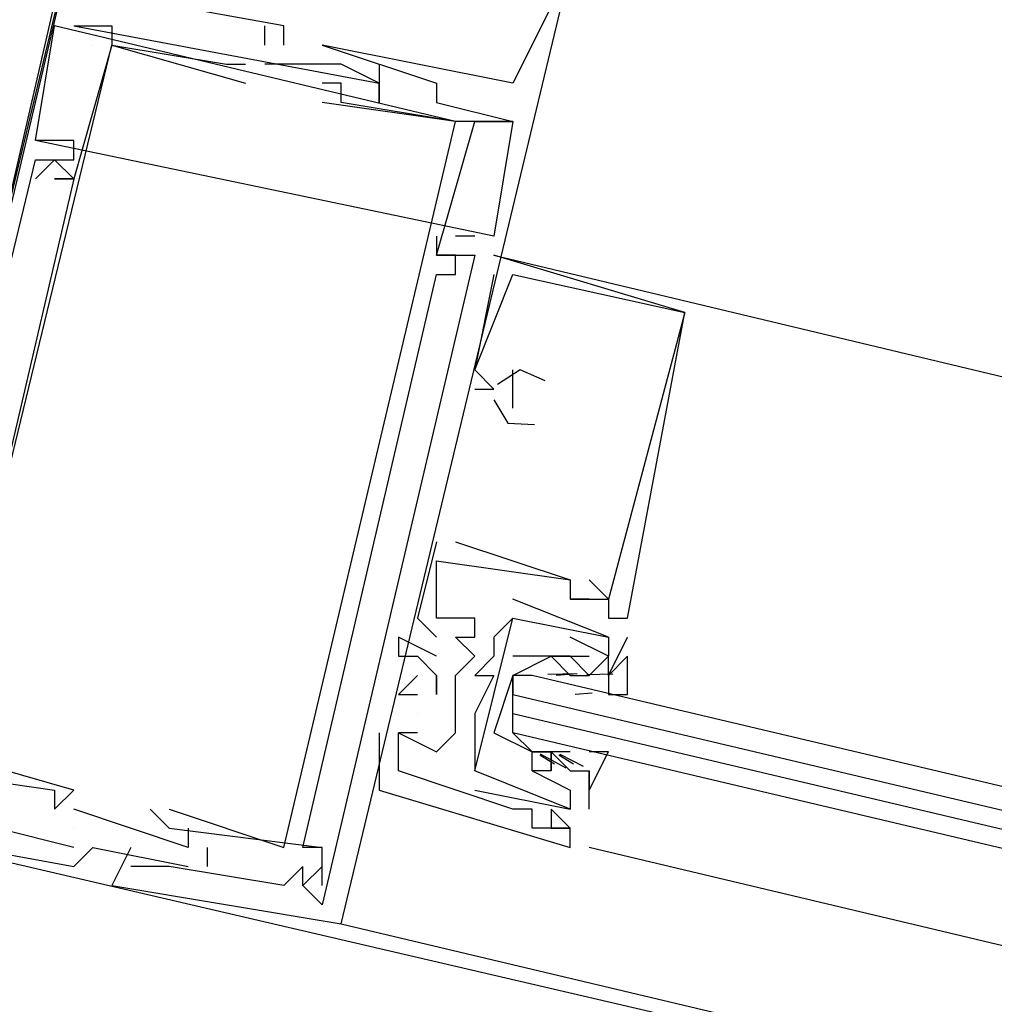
# Model space of a CAD drawing. Header units: feet. Extents: x -79 to 198, y -22 to 181.
# Tile 298 of 318: x 110.336 to 111.016, y 147.455 to 148.142. Entities that reach past the tile are written whole.
import ezdxf

# ---------------------------------------------------------------- set-up
doc = ezdxf.new("R2010")
doc.units = ezdxf.units.FT
doc.layers.add('A-LINEA', color=7, linetype='CONTINUOUS')
doc.layers.add('A-MURO-CONCRETO', color=8, linetype='CONTINUOUS')

msp = doc.modelspace()

# ---------------------------------------------------------------- linework, layer by layer
at = {"layer": 'A-LINEA'}
for p, q in [((110.64, 148.0711), (110.36, 148.1378)), ((110.36, 148.1378), (110.36, 148.1378)), ((110.64, 148.0711), (110.36, 148.1378)), ((110.36, 148.1378), (110.36, 148.1378)), ((110.64, 148.0711), (110.36, 148.1378)), ((110.36, 148.1378), (110.36, 148.1378)), ((110.3733, 148.1378), (110.4, 148.1378)), ((110.3733, 148.1378), (110.3733, 148.1378)), ((110.3733, 148.1378), (110.3733, 148.1378)), ((110.3733, 148.1378), (110.4, 148.1378)), ((110.3733, 148.1378), (110.3733, 148.1378)), ((110.3733, 148.1378), (110.3733, 148.1378)), ((110.3733, 148.1378), (110.4, 148.1378)), ((110.3733, 148.1378), (110.3733, 148.1378)), ((110.3733, 148.1378), (110.3733, 148.1378)), ((110.4, 148.1378), (110.4, 148.1378)), ((110.4, 148.1378), (110.4, 148.1378)), ((110.4, 148.1378), (110.4, 148.1378)), ((110.4, 148.1378), (110.4, 148.1378)), ((110.4, 148.1378), (110.4, 148.1378)), ((110.4, 148.1378), (110.4, 148.1378)), ((110.5067, 148.1378), (110.5067, 148.1378)), ((110.5067, 148.1378), (110.5067, 148.1378)), ((110.5067, 148.1378), (110.5067, 148.1378)), ((110.52, 148.1378), (110.52, 148.1378)), ((110.52, 148.1378), (110.52, 148.1378)), ((110.52, 148.1378), (110.52, 148.1378)), ((110.3867, 148.1244), (110.3867, 148.1244)), ((110.3867, 148.1244), (110.3867, 148.1244)), ((110.3867, 148.1244), (110.3867, 148.1244)), ((110.4, 148.1244), (110.4, 148.1244)), ((110.4, 148.1244), (110.4, 148.1244)), ((110.4, 148.1244), (110.4, 148.1244)), ((110.4, 148.1244), (110.4, 148.1244)), ((110.4, 148.1244), (110.4, 148.1244)), ((110.4, 148.1244), (110.4, 148.1244)), ((110.4, 148.1244), (110.4, 148.1244)), ((110.4, 148.1244), (110.4, 148.1244)), ((110.4, 148.1244), (110.4, 148.1244)), ((110.5067, 148.1244), (110.5067, 148.1244)), ((110.5067, 148.1244), (110.5067, 148.1244)), ((110.5067, 148.1244), (110.5067, 148.1244)), ((110.5067, 148.1244), (110.5067, 148.1244)), ((110.5067, 148.1244), (110.5067, 148.1244)), ((110.5067, 148.1244), (110.5067, 148.1244)), ((110.52, 148.1244), (110.52, 148.1244)), ((110.52, 148.1244), (110.52, 148.1244)), ((110.52, 148.1244), (110.52, 148.1244)), ((110.52, 148.1244), (110.52, 148.1244)), ((110.52, 148.1244), (110.52, 148.1244)), ((110.52, 148.1244), (110.52, 148.1244)), ((110.5467, 148.1244), (110.5467, 148.1244)), ((110.5467, 148.1244), (110.5467, 148.1244)), ((110.5467, 148.1244), (110.5467, 148.1244)), ((110.48, 148.1111), (110.48, 148.1111)), ((110.48, 148.1111), (110.48, 148.1111)), ((110.48, 148.1111), (110.48, 148.1111)), ((110.4933, 148.1111), (110.4933, 148.1111)), ((110.4933, 148.1111), (110.4933, 148.1111)), ((110.4933, 148.1111), (110.4933, 148.1111)), ((110.5067, 148.1111), (110.5067, 148.1111)), ((110.5067, 148.1111), (110.5067, 148.1111)), ((110.5067, 148.1111), (110.5067, 148.1111)), ((110.5467, 148.1111), (110.5467, 148.1111)), ((110.5467, 148.1111), (110.5467, 148.1111)), ((110.5467, 148.1111), (110.5467, 148.1111)), ((110.56, 148.1111), (110.56, 148.1111)), ((110.56, 148.1111), (110.56, 148.1111)), ((110.56, 148.1111), (110.56, 148.1111)), ((110.5867, 148.1111), (110.5867, 148.1111)), ((110.5867, 148.1111), (110.5867, 148.1111)), ((110.5867, 148.1111), (110.5867, 148.1111)), ((110.4933, 148.0978), (110.4933, 148.0978)), ((110.4933, 148.0978), (110.4933, 148.0978)), ((110.4933, 148.0978), (110.4933, 148.0978)), ((110.5467, 148.0978), (110.5467, 148.0978)), ((110.5467, 148.0978), (110.5467, 148.0978)), ((110.5467, 148.0978), (110.5467, 148.0978)), ((110.56, 148.0978), (110.56, 148.0978)), ((110.56, 148.0978), (110.56, 148.0978)), ((110.56, 148.0978), (110.56, 148.0978)), ((110.5867, 148.0978), (110.5867, 148.0978)), ((110.5867, 148.0978), (110.5867, 148.0978)), ((110.5867, 148.0978), (110.5867, 148.0978)), ((110.5867, 148.0978), (110.5867, 148.0978)), ((110.5867, 148.0978), (110.5867, 148.0978)), ((110.5867, 148.0978), (110.5867, 148.0978)), ((110.5867, 148.0978), (110.5867, 148.0978)), ((110.5867, 148.0978), (110.5867, 148.0978)), ((110.5867, 148.0978), (110.5867, 148.0978)), ((110.6267, 148.0978), (110.6267, 148.0978)), ((110.6267, 148.0978), (110.6267, 148.0978)), ((110.6267, 148.0978), (110.6267, 148.0978)), ((110.68, 148.0978), (110.68, 148.0978)), ((110.68, 148.0978), (110.68, 148.0978)), ((110.68, 148.0978), (110.68, 148.0978)), ((110.5467, 148.0844), (110.5467, 148.0844)), ((110.5467, 148.0844), (110.5467, 148.0844)), ((110.5467, 148.0844), (110.5467, 148.0844)), ((110.56, 148.0844), (110.56, 148.0844)), ((110.56, 148.0844), (110.56, 148.0844)), ((110.56, 148.0844), (110.56, 148.0844)), ((110.5867, 148.0844), (110.5867, 148.0844)), ((110.5867, 148.0844), (110.5867, 148.0844)), ((110.5867, 148.0844), (110.5867, 148.0844)), ((110.6267, 148.0844), (110.6267, 148.0844)), ((110.6267, 148.0844), (110.6267, 148.0844)), ((110.6267, 148.0844), (110.6267, 148.0844)), ((110.64, 148.0711), (110.64, 148.0711)), ((110.64, 148.0711), (110.64, 148.0711)), ((110.64, 148.0711), (110.64, 148.0711)), ((110.64, 148.0711), (110.64, 148.0711)), ((110.64, 148.0711), (110.64, 148.0711)), ((110.64, 148.0711), (110.64, 148.0711)), ((110.6533, 148.0711), (110.6533, 148.0711)), ((110.6533, 148.0711), (110.6533, 148.0711)), ((110.6533, 148.0711), (110.6533, 148.0711)), ((110.68, 148.0711), (110.68, 148.0711)), ((110.68, 148.0711), (110.68, 148.0711)), ((110.68, 148.0711), (110.68, 148.0711)), ((110.68, 148.0711), (110.68, 148.0711)), ((110.68, 148.0711), (110.68, 148.0711)), ((110.68, 148.0711), (110.68, 148.0711)), ((110.68, 148.0711), (110.68, 148.0711)), ((110.68, 148.0711), (110.68, 148.0711)), ((110.68, 148.0711), (110.68, 148.0711)), ((110.6667, 147.9911), (110.3467, 148.0578)), ((110.3467, 148.0578), (110.3467, 148.0578)), ((110.6667, 147.9911), (110.3467, 148.0578)), ((110.3467, 148.0578), (110.3467, 148.0578)), ((110.6667, 147.9911), (110.3467, 148.0578)), ((110.3467, 148.0578), (110.3467, 148.0578)), ((110.3733, 148.0578), (110.3733, 148.0578)), ((110.3733, 148.0578), (110.3733, 148.0578)), ((110.3733, 148.0578), (110.3733, 148.0578)), ((110.36, 148.0444), (110.3467, 148.0311)), ((110.3467, 148.0444), (110.3467, 148.0444)), ((110.36, 148.0444), (110.3467, 148.0311)), ((110.3467, 148.0444), (110.3467, 148.0444)), ((110.36, 148.0444), (110.3467, 148.0311)), ((110.3467, 148.0444), (110.3467, 148.0444)), ((110.36, 148.0444), (110.36, 148.0444)), ((110.36, 148.0444), (110.36, 148.0444)), ((110.36, 148.0444), (110.36, 148.0444)), ((110.36, 148.0444), (110.36, 148.0444)), ((110.36, 148.0444), (110.36, 148.0444)), ((110.36, 148.0444), (110.36, 148.0444)), ((110.3733, 148.0444), (110.3733, 148.0444)), ((110.3733, 148.0444), (110.3733, 148.0444)), ((110.3733, 148.0444), (110.3733, 148.0444)), ((110.3467, 148.0311), (110.3467, 148.0311)), ((110.3467, 148.0311), (110.3467, 148.0311)), ((110.3467, 148.0311), (110.3467, 148.0311)), ((110.36, 148.0311), (110.36, 148.0311)), ((110.36, 148.0311), (110.36, 148.0311)), ((110.36, 148.0311), (110.36, 148.0311)), ((110.3733, 148.0311), (110.3733, 148.0311)), ((110.3733, 148.0311), (110.3733, 148.0311)), ((110.3733, 148.0311), (110.3733, 148.0311)), ((110.3733, 148.0311), (110.3733, 148.0311)), ((110.3733, 148.0311), (110.3733, 148.0311)), ((110.3733, 148.0311), (110.3733, 148.0311)), ((110.6267, 147.9911), (110.6267, 147.9911)), ((110.6267, 147.9911), (110.6267, 147.9911)), ((110.6267, 147.9911), (110.6267, 147.9911)), ((110.6533, 147.9911), (110.64, 147.9911)), ((110.64, 147.9911), (110.64, 147.9911)), ((110.6533, 147.9911), (110.64, 147.9911)), ((110.64, 147.9911), (110.64, 147.9911)), ((110.6533, 147.9911), (110.64, 147.9911)), ((110.64, 147.9911), (110.64, 147.9911)), ((110.6533, 147.9911), (110.6533, 147.9911)), ((110.6533, 147.9911), (110.6533, 147.9911)), ((110.6533, 147.9911), (110.6533, 147.9911)), ((110.6667, 147.9911), (110.6667, 147.9911)), ((110.6667, 147.9911), (110.6667, 147.9911)), ((110.6667, 147.9911), (110.6667, 147.9911)), ((110.6267, 147.9778), (110.6267, 147.9778)), ((110.6267, 147.9778), (110.6267, 147.9778)), ((110.6267, 147.9778), (110.6267, 147.9778)), ((110.6267, 147.9778), (110.6267, 147.9778)), ((110.6267, 147.9778), (110.6267, 147.9778)), ((110.6267, 147.9778), (110.6267, 147.9778)), ((110.64, 147.9778), (110.64, 147.9778)), ((110.64, 147.9778), (110.64, 147.9778)), ((110.64, 147.9778), (110.64, 147.9778)), ((110.64, 147.9778), (110.64, 147.9778)), ((110.64, 147.9778), (110.64, 147.9778)), ((110.64, 147.9778), (110.64, 147.9778)), ((110.6533, 147.9778), (110.6533, 147.9778)), ((110.6533, 147.9778), (110.6533, 147.9778)), ((110.6533, 147.9778), (110.6533, 147.9778)), ((110.8, 147.9378), (110.6667, 147.9778)), ((110.6667, 147.9778), (110.6667, 147.9778)), ((110.8, 147.9378), (110.6667, 147.9778)), ((110.6667, 147.9778), (110.6667, 147.9778)), ((110.8, 147.9378), (110.6667, 147.9778)), ((110.6667, 147.9778), (110.6667, 147.9778)), ((110.6267, 147.9644), (110.6267, 147.9644)), ((110.6267, 147.9644), (110.6267, 147.9644)), ((110.6267, 147.9644), (110.6267, 147.9644)), ((110.64, 147.9644), (110.64, 147.9644)), ((110.64, 147.9644), (110.64, 147.9644)), ((110.64, 147.9644), (110.64, 147.9644)), ((110.6667, 147.9644), (110.6533, 147.8978)), ((110.6667, 147.9644), (110.6533, 147.8978)), ((110.6667, 147.9644), (110.6533, 147.8978)), ((110.6667, 147.9644), (110.6667, 147.9644)), ((110.6667, 147.9644), (110.6667, 147.9644)), ((110.6667, 147.9644), (110.6667, 147.9644)), ((110.68, 147.9644), (110.68, 147.9644)), ((110.68, 147.9644), (110.68, 147.9644)), ((110.68, 147.9644), (110.68, 147.9644)), ((110.8, 147.9378), (110.8, 147.9378)), ((110.8, 147.9378), (110.8, 147.9378)), ((110.8, 147.9378), (110.8, 147.9378)), ((110.8, 147.9378), (110.8, 147.9378)), ((110.8, 147.9378), (110.8, 147.9378)), ((110.8, 147.9378), (110.8, 147.9378)), ((110.6533, 147.8978), (110.6533, 147.8978)), ((110.6533, 147.8978), (110.6533, 147.8978)), ((110.6533, 147.8978), (110.6533, 147.8978)), ((110.6533, 147.8978), (110.6533, 147.8978)), ((110.6533, 147.8978), (110.6533, 147.8978)), ((110.6533, 147.8978), (110.6533, 147.8978)), ((110.68, 147.8978), (110.68, 147.8978)), ((110.68, 147.8978), (110.68, 147.8978)), ((110.68, 147.8978), (110.68, 147.8978)), ((110.6533, 147.8844), (110.6667, 147.8844)), ((110.6533, 147.8844), (110.6533, 147.8844)), ((110.6533, 147.8844), (110.6667, 147.8844)), ((110.6533, 147.8844), (110.6533, 147.8844)), ((110.6533, 147.8844), (110.6667, 147.8844)), ((110.6533, 147.8844), (110.6533, 147.8844)), ((110.6667, 147.8844), (110.6667, 147.8844)), ((110.6667, 147.8844), (110.6667, 147.8844)), ((110.6667, 147.8844), (110.6667, 147.8844)), ((110.6667, 147.8844), (110.6667, 147.8844)), ((110.6667, 147.8844), (110.6667, 147.8844)), ((110.6667, 147.8844), (110.6667, 147.8844)), ((110.68, 147.8844), (110.68, 147.8844)), ((110.68, 147.8844), (110.68, 147.8844)), ((110.68, 147.8844), (110.68, 147.8844)), ((110.68, 147.8711), (110.68, 147.8711)), ((110.68, 147.8711), (110.68, 147.8711)), ((110.68, 147.8711), (110.68, 147.8711)), ((110.6267, 147.7778), (110.6267, 147.7778)), ((110.6267, 147.7778), (110.6267, 147.7778)), ((110.6267, 147.7778), (110.6267, 147.7778)), ((110.64, 147.7778), (110.64, 147.7778)), ((110.64, 147.7778), (110.64, 147.7778)), ((110.64, 147.7778), (110.64, 147.7778)), ((110.6267, 147.7644), (110.6267, 147.7644)), ((110.6267, 147.7644), (110.6267, 147.7644)), ((110.6267, 147.7644), (110.6267, 147.7644)), ((110.6267, 147.7644), (110.6267, 147.7644)), ((110.6267, 147.7644), (110.6267, 147.7644)), ((110.6267, 147.7644), (110.6267, 147.7644)), ((110.72, 147.7511), (110.72, 147.7511)), ((110.72, 147.7511), (110.72, 147.7511)), ((110.72, 147.7511), (110.72, 147.7511)), ((110.72, 147.7511), (110.72, 147.7511)), ((110.72, 147.7511), (110.72, 147.7511)), ((110.72, 147.7511), (110.72, 147.7511)), ((110.7333, 147.7511), (110.7333, 147.7511)), ((110.7333, 147.7511), (110.7333, 147.7511)), ((110.7333, 147.7511), (110.7333, 147.7511)), ((110.7467, 147.7111), (110.68, 147.7378)), ((110.68, 147.7378), (110.68, 147.7378)), ((110.7467, 147.7111), (110.68, 147.7378)), ((110.68, 147.7378), (110.68, 147.7378)), ((110.72, 147.7378), (110.72, 147.7378)), ((110.72, 147.7378), (110.72, 147.7378)), ((110.72, 147.7378), (110.72, 147.7378)), ((110.72, 147.7378), (110.72, 147.7378)), ((110.72, 147.7378), (110.72, 147.7378)), ((110.72, 147.7378), (110.72, 147.7378)), ((110.7333, 147.7378), (110.7333, 147.7378)), ((110.7333, 147.7378), (110.7333, 147.7378)), ((110.7333, 147.7378), (110.7333, 147.7378)), ((110.7467, 147.7378), (110.7467, 147.7378)), ((110.7467, 147.7378), (110.7467, 147.7378)), ((110.7467, 147.7378), (110.7467, 147.7378)), ((110.7467, 147.7378), (110.7467, 147.7378)), ((110.7467, 147.7378), (110.7467, 147.7378)), ((110.7467, 147.7378), (110.7467, 147.7378)), ((110.6133, 147.7244), (110.6133, 147.7244)), ((110.6133, 147.7244), (110.6133, 147.7244)), ((110.6133, 147.7244), (110.6133, 147.7244)), ((110.6267, 147.7244), (110.6267, 147.7244)), ((110.6267, 147.7244), (110.6267, 147.7244)), ((110.6267, 147.7244), (110.6267, 147.7244)), ((110.6533, 147.7244), (110.6533, 147.7244)), ((110.6533, 147.7244), (110.6533, 147.7244)), ((110.6533, 147.7244), (110.6533, 147.7244)), ((110.68, 147.7244), (110.68, 147.7244)), ((110.68, 147.7244), (110.68, 147.7244)), ((110.68, 147.7244), (110.68, 147.7244)), ((110.68, 147.7244), (110.68, 147.7244)), ((110.7467, 147.7244), (110.7467, 147.7244)), ((110.7467, 147.7244), (110.7467, 147.7244)), ((110.7467, 147.7244), (110.7467, 147.7244)), ((110.76, 147.7244), (110.76, 147.7244)), ((110.76, 147.7244), (110.76, 147.7244)), ((110.76, 147.7244), (110.76, 147.7244)), ((110.6, 147.7111), (110.6, 147.7111)), ((110.6, 147.7111), (110.6, 147.7111)), ((110.6, 147.7111), (110.6, 147.7111)), ((110.6267, 147.7111), (110.6267, 147.7111)), ((110.6267, 147.7111), (110.6267, 147.7111)), ((110.6267, 147.7111), (110.6267, 147.7111)), ((110.64, 147.7111), (110.64, 147.7111)), ((110.64, 147.7111), (110.64, 147.7111)), ((110.64, 147.7111), (110.64, 147.7111)), ((110.6533, 147.7111), (110.6533, 147.7111)), ((110.6533, 147.7111), (110.6533, 147.7111)), ((110.6533, 147.7111), (110.6533, 147.7111)), ((110.6667, 147.7111), (110.6667, 147.7111)), ((110.6667, 147.7111), (110.6667, 147.7111)), ((110.72, 147.7111), (110.72, 147.7111)), ((110.72, 147.7111), (110.72, 147.7111)), ((110.7467, 147.6844), (110.76, 147.7111)), ((110.7467, 147.7111), (110.7467, 147.7111)), ((110.7467, 147.7111), (110.7467, 147.7111)), ((110.7467, 147.6844), (110.76, 147.7111)), ((110.7467, 147.7111), (110.7467, 147.7111)), ((110.7467, 147.7111), (110.7467, 147.7111)), ((110.76, 147.7111), (110.76, 147.7111)), ((110.76, 147.7111), (110.76, 147.7111)), ((110.6, 147.6978), (110.6, 147.6978)), ((110.6, 147.6978), (110.6, 147.6978)), ((110.6, 147.6978), (110.6, 147.6978)), ((110.6133, 147.6978), (110.6133, 147.6978)), ((110.6133, 147.6978), (110.6133, 147.6978)), ((110.6133, 147.6978), (110.6133, 147.6978)), ((110.6267, 147.6978), (110.6267, 147.6978)), ((110.6267, 147.6978), (110.6267, 147.6978)), ((110.6267, 147.6978), (110.6267, 147.6978)), ((110.6533, 147.6978), (110.6533, 147.6978)), ((110.6533, 147.6978), (110.6533, 147.6978)), ((110.6533, 147.6978), (110.6533, 147.6978)), ((110.6667, 147.6978), (110.6667, 147.6978)), ((110.6667, 147.6978), (110.6667, 147.6978)), ((110.7067, 147.6978), (110.7067, 147.6978)), ((110.7067, 147.6978), (110.7067, 147.6978)), ((110.72, 147.6978), (110.72, 147.6978)), ((110.72, 147.6978), (110.72, 147.6978)), ((110.72, 147.6978), (110.72, 147.6978)), ((110.72, 147.6978), (110.72, 147.6978)), ((110.7333, 147.6978), (110.7333, 147.6978)), ((110.7333, 147.6978), (110.7333, 147.6978)), ((110.7467, 147.6978), (110.7467, 147.6978)), ((110.7467, 147.6978), (110.7467, 147.6978)), ((110.6133, 147.6844), (110.6133, 147.6844)), ((110.6133, 147.6844), (110.6133, 147.6844)), ((110.6133, 147.6844), (110.6133, 147.6844)), ((110.6267, 147.6844), (110.6267, 147.6844)), ((110.6267, 147.6844), (110.6267, 147.6844)), ((110.6267, 147.6844), (110.6267, 147.6844)), ((110.64, 147.6844), (110.64, 147.6844)), ((110.64, 147.6844), (110.64, 147.6844)), ((110.64, 147.6844), (110.64, 147.6844)), ((110.6533, 147.6844), (110.6533, 147.6844)), ((110.6533, 147.6844), (110.6533, 147.6844)), ((110.6667, 147.6844), (110.6667, 147.6844)), ((110.68, 147.6844), (110.6667, 147.6444)), ((110.6667, 147.6844), (110.6667, 147.6844)), ((110.7044, 147.6853), (110.7248, 147.6859)), ((110.7067, 147.6844), (110.7067, 147.6844)), ((110.7102, 147.6846), (110.7221, 147.6856)), ((110.72, 147.6844), (110.7333, 147.6844)), ((110.72, 147.6844), (110.72, 147.6844)), ((110.7316, 147.6852), (110.7498, 147.6855)), ((110.7333, 147.6844), (110.7333, 147.6844)), ((110.7333, 147.6844), (110.7333, 147.6844)), ((110.7467, 147.6844), (110.7467, 147.6844)), ((110.7467, 147.6844), (110.7467, 147.6844)), ((110.6, 147.6711), (110.6, 147.6711)), ((110.6, 147.6711), (110.6, 147.6711)), ((110.6, 147.6711), (110.6, 147.6711)), ((110.6133, 147.6711), (110.6133, 147.6711)), ((110.6133, 147.6711), (110.6133, 147.6711)), ((110.6133, 147.6711), (110.6133, 147.6711)), ((110.64, 147.6711), (110.64, 147.6711)), ((110.64, 147.6711), (110.64, 147.6711)), ((110.64, 147.6711), (110.64, 147.6711)), ((110.68, 147.6578), (110.68, 147.6711)), ((110.7235, 147.6713), (110.7354, 147.6723)), ((110.6133, 147.6578), (110.6133, 147.6578)), ((110.6133, 147.6578), (110.6133, 147.6578)), ((110.6133, 147.6578), (110.6133, 147.6578)), ((110.64, 147.6578), (110.64, 147.6578)), ((110.64, 147.6578), (110.64, 147.6578)), ((110.64, 147.6578), (110.64, 147.6578)), ((110.6533, 147.6578), (110.6533, 147.6578)), ((110.6533, 147.6578), (110.6533, 147.6578)), ((110.5867, 147.6444), (110.5867, 147.6444)), ((110.5867, 147.6444), (110.5867, 147.6444)), ((110.5867, 147.6444), (110.5867, 147.6444)), ((110.6, 147.6444), (110.6, 147.6444)), ((110.6, 147.6444), (110.6, 147.6444)), ((110.6, 147.6444), (110.6, 147.6444)), ((110.6, 147.6444), (110.6, 147.6444)), ((110.6, 147.6444), (110.6, 147.6444)), ((110.6, 147.6444), (110.6, 147.6444)), ((110.6133, 147.6444), (110.6133, 147.6444)), ((110.6133, 147.6444), (110.6133, 147.6444)), ((110.6133, 147.6444), (110.6133, 147.6444)), ((110.64, 147.6444), (110.64, 147.6444)), ((110.64, 147.6444), (110.64, 147.6444)), ((110.64, 147.6444), (110.64, 147.6444)), ((110.68, 147.6444), (110.68, 147.6444)), ((110.6933, 147.6444), (110.6933, 147.6444)), ((110.6267, 147.6311), (110.6267, 147.6311)), ((110.6267, 147.6311), (110.6267, 147.6311)), ((110.6267, 147.6311), (110.6267, 147.6311)), ((110.6533, 147.6311), (110.6533, 147.6311)), ((110.6533, 147.6311), (110.6533, 147.6311)), ((110.6933, 147.6311), (110.6933, 147.6311)), ((110.6933, 147.6311), (110.6933, 147.6311)), ((110.7089, 147.6226), (110.6987, 147.6288)), ((110.7172, 147.6198), (110.6992, 147.6294)), ((110.7067, 147.6311), (110.7067, 147.6311)), ((110.7067, 147.6311), (110.7067, 147.6311)), ((110.72, 147.6311), (110.7067, 147.6311)), ((110.7067, 147.6311), (110.7067, 147.6311)), ((110.7222, 147.6226), (110.7121, 147.6288)), ((110.7292, 147.6208), (110.713, 147.6293)), ((110.72, 147.6311), (110.72, 147.6311)), ((110.72, 147.6311), (110.72, 147.6311)), ((110.6, 147.6178), (110.6, 147.6178)), ((110.6, 147.6178), (110.6, 147.6178)), ((110.6, 147.6178), (110.6, 147.6178)), ((110.6533, 147.6178), (110.6533, 147.6178)), ((110.6533, 147.6178), (110.6533, 147.6178)), ((110.6933, 147.6178), (110.6933, 147.6178)), ((110.6933, 147.6178), (110.6933, 147.6178)), ((110.6933, 147.6178), (110.6933, 147.6178)), ((110.6933, 147.6178), (110.6933, 147.6178)), ((110.7067, 147.6178), (110.7067, 147.6178)), ((110.7067, 147.6178), (110.7067, 147.6178)), ((110.7067, 147.6178), (110.7067, 147.6178)), ((110.7067, 147.6178), (110.7067, 147.6178)), ((110.7333, 147.5911), (110.7333, 147.6178)), ((110.7333, 147.6178), (110.7333, 147.6178)), ((110.7333, 147.5911), (110.7333, 147.6178)), ((110.7333, 147.6178), (110.7333, 147.6178)), ((110.36, 147.6044), (110.36, 147.6044)), ((110.36, 147.6044), (110.36, 147.6044)), ((110.36, 147.6044), (110.36, 147.6044)), ((110.3733, 147.6044), (110.3733, 147.6044)), ((110.3733, 147.6044), (110.3733, 147.6044)), ((110.3733, 147.6044), (110.3733, 147.6044)), ((110.5867, 147.6044), (110.5867, 147.6044)), ((110.5867, 147.6044), (110.5867, 147.6044)), ((110.5867, 147.6044), (110.5867, 147.6044)), ((110.6533, 147.6044), (110.72, 147.5911)), ((110.6533, 147.6044), (110.6533, 147.6044)), ((110.6533, 147.6044), (110.72, 147.5911)), ((110.6533, 147.6044), (110.6533, 147.6044)), ((110.72, 147.6044), (110.72, 147.6044)), ((110.72, 147.6044), (110.72, 147.6044)), ((110.36, 147.5911), (110.36, 147.5911)), ((110.36, 147.5911), (110.36, 147.5911)), ((110.36, 147.5911), (110.36, 147.5911)), ((110.3733, 147.5911), (110.3733, 147.5911)), ((110.3733, 147.5911), (110.3733, 147.5911)), ((110.3733, 147.5911), (110.3733, 147.5911)), ((110.4267, 147.5911), (110.4267, 147.5911)), ((110.4267, 147.5911), (110.4267, 147.5911)), ((110.4267, 147.5911), (110.4267, 147.5911)), ((110.44, 147.5911), (110.44, 147.5911)), ((110.44, 147.5911), (110.44, 147.5911)), ((110.44, 147.5911), (110.44, 147.5911)), ((110.68, 147.5911), (110.68, 147.5911)), ((110.68, 147.5911), (110.68, 147.5911)), ((110.68, 147.5911), (110.68, 147.5911)), ((110.6933, 147.5911), (110.6933, 147.5911)), ((110.6933, 147.5911), (110.6933, 147.5911)), ((110.6933, 147.5911), (110.6933, 147.5911)), ((110.7067, 147.5911), (110.7067, 147.5911)), ((110.7067, 147.5911), (110.7067, 147.5911)), ((110.7067, 147.5911), (110.7067, 147.5911)), ((110.72, 147.5911), (110.72, 147.5911)), ((110.72, 147.5911), (110.72, 147.5911)), ((110.72, 147.5911), (110.72, 147.5911)), ((110.72, 147.5911), (110.72, 147.5911)), ((110.7333, 147.5911), (110.7333, 147.5911)), ((110.7333, 147.5911), (110.7333, 147.5911)), ((110.2267, 147.5778), (110.8, 147.4444)), ((110.3733, 147.5778), (110.3733, 147.5778)), ((110.3733, 147.5778), (110.3733, 147.5778)), ((110.3733, 147.5778), (110.3733, 147.5778)), ((110.3733, 147.5778), (110.3733, 147.5778)), ((110.3733, 147.5778), (110.3733, 147.5778)), ((110.3733, 147.5778), (110.3733, 147.5778)), ((110.44, 147.5778), (110.44, 147.5778)), ((110.44, 147.5778), (110.44, 147.5778)), ((110.44, 147.5778), (110.44, 147.5778)), ((110.4533, 147.5778), (110.4533, 147.5778)), ((110.4533, 147.5778), (110.4533, 147.5778)), ((110.4533, 147.5778), (110.4533, 147.5778)), ((110.4667, 147.5778), (110.4667, 147.5778)), ((110.4667, 147.5778), (110.4667, 147.5778)), ((110.4667, 147.5778), (110.4667, 147.5778)), ((110.4667, 147.5778), (110.4667, 147.5778)), ((110.4667, 147.5778), (110.4667, 147.5778)), ((110.4667, 147.5778), (110.4667, 147.5778)), ((110.6933, 147.5778), (110.6933, 147.5778)), ((110.6933, 147.5778), (110.6933, 147.5778)), ((110.6933, 147.5778), (110.6933, 147.5778)), ((110.7067, 147.5778), (110.7067, 147.5778)), ((110.7067, 147.5778), (110.7067, 147.5778)), ((110.7067, 147.5778), (110.7067, 147.5778)), ((110.72, 147.5778), (110.72, 147.5778)), ((110.72, 147.5778), (110.72, 147.5778)), ((110.72, 147.5778), (110.72, 147.5778)), ((110.72, 147.5778), (110.72, 147.5778)), ((110.72, 147.5778), (110.72, 147.5778)), ((110.72, 147.5778), (110.72, 147.5778)), ((110.3733, 147.5644), (110.3733, 147.5644)), ((110.3733, 147.5644), (110.3733, 147.5644)), ((110.3733, 147.5644), (110.3733, 147.5644)), ((110.3867, 147.5644), (110.3867, 147.5644)), ((110.3867, 147.5644), (110.3867, 147.5644)), ((110.3867, 147.5644), (110.3867, 147.5644)), ((110.4133, 147.5644), (110.4133, 147.5644)), ((110.4133, 147.5644), (110.4133, 147.5644)), ((110.4133, 147.5644), (110.4133, 147.5644)), ((110.4533, 147.5644), (110.4533, 147.5644)), ((110.4533, 147.5644), (110.4533, 147.5644)), ((110.4533, 147.5644), (110.4533, 147.5644)), ((110.4667, 147.5511), (110.4667, 147.5644)), ((110.4667, 147.5644), (110.4667, 147.5644)), ((110.4667, 147.5511), (110.4667, 147.5644)), ((110.4667, 147.5644), (110.4667, 147.5644)), ((110.4667, 147.5511), (110.4667, 147.5644)), ((110.4667, 147.5644), (110.4667, 147.5644)), ((110.52, 147.5644), (110.52, 147.5644)), ((110.52, 147.5644), (110.52, 147.5644)), ((110.52, 147.5644), (110.52, 147.5644)), ((110.5333, 147.5644), (110.5333, 147.5644)), ((110.5333, 147.5644), (110.5333, 147.5644)), ((110.5333, 147.5644), (110.5333, 147.5644)), ((110.5467, 147.5644), (110.5467, 147.5644)), ((110.5467, 147.5644), (110.5467, 147.5644)), ((110.5467, 147.5644), (110.5467, 147.5644)), ((110.5467, 147.5644), (110.5467, 147.5644)), ((110.5467, 147.5644), (110.5467, 147.5644)), ((110.5467, 147.5644), (110.5467, 147.5644)), ((110.72, 147.5644), (110.72, 147.5644)), ((110.72, 147.5644), (110.72, 147.5644)), ((110.72, 147.5644), (110.72, 147.5644)), ((112.36, 147.1778), (110.7333, 147.5644)), ((110.3733, 147.5511), (110.3733, 147.5511)), ((110.3733, 147.5511), (110.3733, 147.5511)), ((110.3733, 147.5511), (110.3733, 147.5511)), ((110.4133, 147.5511), (110.4133, 147.5511)), ((110.4133, 147.5511), (110.4133, 147.5511)), ((110.4133, 147.5511), (110.4133, 147.5511)), ((110.44, 147.5511), (110.44, 147.5511)), ((110.44, 147.5511), (110.44, 147.5511)), ((110.44, 147.5511), (110.44, 147.5511)), ((110.4533, 147.5511), (110.4533, 147.5511)), ((110.4533, 147.5511), (110.4533, 147.5511)), ((110.4533, 147.5511), (110.4533, 147.5511)), ((110.4667, 147.5511), (110.4667, 147.5511)), ((110.4667, 147.5511), (110.4667, 147.5511)), ((110.4667, 147.5511), (110.4667, 147.5511)), ((110.5333, 147.5511), (110.5333, 147.5511)), ((110.5333, 147.5511), (110.5333, 147.5511)), ((110.5333, 147.5511), (110.5333, 147.5511)), ((110.5467, 147.5511), (110.5467, 147.5511)), ((110.5467, 147.5511), (110.5467, 147.5511)), ((110.5467, 147.5511), (110.5467, 147.5511)), ((110.4, 147.5378), (110.4, 147.5378)), ((110.4, 147.5378), (110.4, 147.5378)), ((110.4, 147.5378), (110.4, 147.5378)), ((110.52, 147.5378), (110.52, 147.5378)), ((110.52, 147.5378), (110.52, 147.5378)), ((110.52, 147.5378), (110.52, 147.5378)), ((110.5333, 147.5378), (110.5333, 147.5378)), ((110.5333, 147.5378), (110.5333, 147.5378)), ((110.5333, 147.5378), (110.5333, 147.5378)), ((110.5333, 147.5378), (110.5333, 147.5378)), ((110.5333, 147.5378), (110.5333, 147.5378)), ((110.5333, 147.5378), (110.5333, 147.5378)), ((110.5467, 147.5378), (110.5467, 147.5378)), ((110.5467, 147.5378), (110.5467, 147.5378)), ((110.5467, 147.5378), (110.5467, 147.5378)), ((110.5467, 147.5244), (110.5467, 147.5244)), ((110.5467, 147.5244), (110.5467, 147.5244)), ((110.5467, 147.5244), (110.5467, 147.5244)), ((110.56, 147.5111), (110.56, 147.5111)), ((110.56, 147.5111), (110.56, 147.5111)), ((110.56, 147.5111), (118.7733, 145.5644)), ((110.56, 147.5111), (110.56, 147.5111))]:
    msp.add_line(p, q, dxfattribs=at)
for points in [[(110.2267, 147.5778), (110.5733, 149.0444), (106.1867, 150.0844), (105.84, 148.6178), (110.2267, 147.5778)], [(110.3867, 148.2444), (110.3867, 148.2578), (110.2267, 147.5911)], [(110.3867, 148.2444), (110.3867, 148.2578), (110.2267, 147.5911)], [(110.3867, 148.2444), (110.3867, 148.2578), (110.2267, 147.5911)], [(110.4133, 147.5644), (110.4, 147.5378), (110.56, 147.5111), (110.72, 148.1778), (110.7067, 148.1911)], [(110.4133, 147.5644), (110.4, 147.5378), (110.56, 147.5111), (110.72, 148.1778), (110.7067, 148.1911)], [(110.4133, 147.5644), (110.4, 147.5378), (110.56, 147.5111), (110.72, 148.1778), (110.7067, 148.1911)], [(110.52, 148.1244), (110.52, 148.1378), (110.3733, 148.1644)], [(110.52, 148.1244), (110.52, 148.1378), (110.3733, 148.1644)], [(110.52, 148.1244), (110.52, 148.1378), (110.3733, 148.1644)], [(110.7067, 148.1511), (110.68, 148.0978), (110.5467, 148.1244), (110.6267, 148.0978), (110.6267, 148.0844), (110.68, 148.0711), (110.6667, 147.9911)], [(110.7067, 148.1511), (110.68, 148.0978), (110.5467, 148.1244), (110.6267, 148.0978), (110.6267, 148.0844), (110.68, 148.0711), (110.6667, 147.9911)], [(110.7067, 148.1511), (110.68, 148.0978), (110.5467, 148.1244), (110.6267, 148.0978), (110.6267, 148.0844), (110.68, 148.0711), (110.6667, 147.9911)], [(110.2533, 147.5911), (110.24, 147.6044), (110.3467, 148.0444), (110.36, 148.0444), (110.3733, 148.0444), (110.3733, 148.0578), (110.3467, 148.0578), (110.36, 148.1378)], [(110.2533, 147.5911), (110.24, 147.6044), (110.3467, 148.0444), (110.36, 148.0444), (110.3733, 148.0444), (110.3733, 148.0578), (110.3467, 148.0578), (110.36, 148.1378)], [(110.2533, 147.5911), (110.24, 147.6044), (110.3467, 148.0444), (110.36, 148.0444), (110.3733, 148.0444), (110.3733, 148.0578), (110.3467, 148.0578), (110.36, 148.1378)], [(110.3733, 148.1378), (110.4, 148.1378), (110.4, 148.1244), (110.48, 148.1111), (110.4933, 148.1111), (110.4933, 148.1111)], [(110.3733, 148.1378), (110.5867, 148.0978), (110.5867, 148.0844), (110.5867, 148.0978)], [(110.3733, 148.1378), (110.4, 148.1378), (110.4, 148.1244), (110.48, 148.1111), (110.4933, 148.1111), (110.4933, 148.1111)], [(110.3733, 148.1378), (110.5867, 148.0978), (110.5867, 148.0844), (110.5867, 148.0978)], [(110.3733, 148.1378), (110.4, 148.1378), (110.4, 148.1244), (110.48, 148.1111), (110.4933, 148.1111), (110.4933, 148.1111)], [(110.3733, 148.1378), (110.5867, 148.0978), (110.5867, 148.0844), (110.5867, 148.0978)], [(110.5067, 148.1244), (110.5067, 148.1244), (110.5067, 148.1378)], [(110.5067, 148.1244), (110.5067, 148.1244), (110.5067, 148.1378)], [(110.5067, 148.1244), (110.5067, 148.1244), (110.5067, 148.1378)], [(110.36, 148.0311), (110.3733, 148.0311), (110.28, 147.6311), (110.2533, 147.6311), (110.2533, 147.6044), (110.24, 147.6044), (110.2533, 147.6044), (110.2667, 147.6178), (110.36, 147.6044), (110.36, 147.5911), (110.3733, 147.6044), (110.28, 147.6311), (110.4, 148.1244), (110.4933, 148.0978)], [(110.36, 148.0311), (110.3733, 148.0311), (110.28, 147.6311), (110.2533, 147.6311), (110.2533, 147.6044), (110.24, 147.6044), (110.2533, 147.6044), (110.2667, 147.6178), (110.36, 147.6044), (110.36, 147.5911), (110.3733, 147.6044), (110.28, 147.6311), (110.4, 148.1244), (110.4933, 148.0978)], [(110.36, 148.0311), (110.3733, 148.0311), (110.28, 147.6311), (110.2533, 147.6311), (110.2533, 147.6044), (110.24, 147.6044), (110.2533, 147.6044), (110.2667, 147.6178), (110.36, 147.6044), (110.36, 147.5911), (110.3733, 147.6044), (110.28, 147.6311), (110.4, 148.1244), (110.4933, 148.0978)], [(110.4, 148.1244), (110.3733, 148.0311), (110.36, 148.0444), (110.3467, 148.0311)], [(110.4, 148.1244), (110.3733, 148.0311), (110.36, 148.0444), (110.3467, 148.0311)], [(110.4, 148.1244), (110.3733, 148.0311), (110.36, 148.0444), (110.3467, 148.0311)], [(110.5867, 148.1111), (110.5867, 148.0978), (110.56, 148.1111), (110.5467, 148.1111), (110.5067, 148.1111)], [(110.5867, 148.1111), (110.5867, 148.0978), (110.56, 148.1111), (110.5467, 148.1111), (110.5067, 148.1111)], [(110.5867, 148.1111), (110.5867, 148.0978), (110.56, 148.1111), (110.5467, 148.1111), (110.5067, 148.1111)], [(110.6533, 148.0711), (110.68, 148.0711), (110.64, 148.0711), (110.56, 148.0844), (110.56, 148.0978), (110.5467, 148.0978)], [(110.6533, 148.0711), (110.68, 148.0711), (110.64, 148.0711), (110.56, 148.0844), (110.56, 148.0978), (110.5467, 148.0978)], [(110.6533, 148.0711), (110.68, 148.0711), (110.64, 148.0711), (110.56, 148.0844), (110.56, 148.0978), (110.5467, 148.0978)], [(110.44, 147.5911), (110.52, 147.5644), (110.64, 148.0711), (110.5467, 148.0844), (110.5467, 148.0844)], [(110.44, 147.5911), (110.52, 147.5644), (110.64, 148.0711), (110.5467, 148.0844), (110.5467, 148.0844)], [(110.44, 147.5911), (110.52, 147.5644), (110.64, 148.0711), (110.5467, 148.0844), (110.5467, 148.0844)], [(110.5467, 147.5378), (110.5467, 147.5644), (110.5333, 147.5644), (110.6267, 147.9644), (110.64, 147.9644), (110.64, 147.9778), (110.6267, 147.9778), (110.6533, 148.0711)], [(110.5467, 147.5378), (110.5467, 147.5644), (110.5333, 147.5644), (110.6267, 147.9644), (110.64, 147.9644), (110.64, 147.9778), (110.6267, 147.9778), (110.6533, 148.0711)], [(110.5467, 147.5378), (110.5467, 147.5644), (110.5333, 147.5644), (110.6267, 147.9644), (110.64, 147.9644), (110.64, 147.9778), (110.6267, 147.9778), (110.6533, 148.0711)], [(110.3733, 148.0311), (110.36, 148.0311), (110.36, 148.0311)], [(110.3733, 148.0311), (110.36, 148.0311), (110.36, 148.0311)], [(110.3733, 148.0311), (110.36, 148.0311), (110.36, 148.0311)], [(110.6267, 147.9911), (110.6267, 147.9778), (110.64, 147.9778), (110.6533, 147.9778), (110.5467, 147.5244)], [(110.6267, 147.9911), (110.6267, 147.9778), (110.64, 147.9778), (110.6533, 147.9778), (110.5467, 147.5244)], [(110.6267, 147.9911), (110.6267, 147.9778), (110.64, 147.9778), (110.6533, 147.9778), (110.5467, 147.5244)], [(110.6667, 147.9778), (112.4533, 147.5511), (114.5733, 147.0578)], [(110.6667, 147.8844), (110.6533, 147.8978), (110.68, 147.9644), (110.8, 147.9378), (110.7467, 147.7378), (110.7333, 147.7511)], [(110.6667, 147.8844), (110.6533, 147.8978), (110.68, 147.9644), (110.8, 147.9378), (110.7467, 147.7378), (110.7333, 147.7511)], [(110.6667, 147.8844), (110.6533, 147.8978), (110.68, 147.9644), (110.8, 147.9378), (110.7467, 147.7378), (110.7333, 147.7511)], [(110.5867, 147.6444), (110.5867, 147.6044), (110.5867, 147.6044), (110.72, 147.5644), (110.72, 147.5778), (110.7067, 147.5911), (110.7067, 147.5778), (110.72, 147.5778), (110.6933, 147.5778), (110.6933, 147.5911), (110.68, 147.5911), (110.6, 147.6178), (110.6, 147.6444), (110.6267, 147.6311), (110.64, 147.6444), (110.64, 147.6578), (110.64, 147.6711), (110.64, 147.6844), (110.6533, 147.6978), (110.64, 147.7111), (110.6533, 147.7111), (110.6533, 147.7244), (110.6267, 147.7244), (110.6267, 147.7644), (110.72, 147.7511), (110.72, 147.7378), (110.7333, 147.7378), (110.72, 147.7378), (110.7467, 147.7378), (110.7467, 147.7244), (110.76, 147.7244), (110.8, 147.9378)], [(110.5867, 147.6444), (110.5867, 147.6044), (110.5867, 147.6044), (110.72, 147.5644), (110.72, 147.5778), (110.7067, 147.5911), (110.7067, 147.5778), (110.72, 147.5778), (110.6933, 147.5778), (110.6933, 147.5911), (110.68, 147.5911), (110.6, 147.6178), (110.6, 147.6444), (110.6267, 147.6311), (110.64, 147.6444), (110.64, 147.6578), (110.64, 147.6711), (110.64, 147.6844), (110.6533, 147.6978), (110.64, 147.7111), (110.6533, 147.7111), (110.6533, 147.7244), (110.6267, 147.7244), (110.6267, 147.7644), (110.72, 147.7511), (110.72, 147.7378), (110.7333, 147.7378), (110.72, 147.7378), (110.7467, 147.7378), (110.7467, 147.7244), (110.76, 147.7244), (110.8, 147.9378)], [(110.5867, 147.6444), (110.5867, 147.6044), (110.5867, 147.6044), (110.72, 147.5644), (110.72, 147.5778), (110.7067, 147.5911), (110.7067, 147.5778), (110.72, 147.5778), (110.6933, 147.5778), (110.6933, 147.5911), (110.68, 147.5911), (110.6, 147.6178), (110.6, 147.6444), (110.6267, 147.6311), (110.64, 147.6444), (110.64, 147.6578), (110.64, 147.6711), (110.64, 147.6844), (110.6533, 147.6978), (110.64, 147.7111), (110.6533, 147.7111), (110.6533, 147.7244), (110.6267, 147.7244), (110.6267, 147.7644), (110.72, 147.7511), (110.72, 147.7378), (110.7333, 147.7378), (110.72, 147.7378), (110.7467, 147.7378), (110.7467, 147.7244), (110.76, 147.7244), (110.8, 147.9378)], [(110.7024, 147.8902), (110.6851, 147.8977), (110.6693, 147.8876)], [(110.7024, 147.8902), (110.6851, 147.8977), (110.6693, 147.8876)], [(110.7024, 147.8902), (110.6851, 147.8977), (110.6693, 147.8876)], [(110.68, 147.8711), (110.68, 147.8844), (110.68, 147.8844), (110.68, 147.8978)], [(110.68, 147.8711), (110.68, 147.8844), (110.68, 147.8844), (110.68, 147.8978)], [(110.68, 147.8711), (110.68, 147.8844), (110.68, 147.8844), (110.68, 147.8978)], [(110.6667, 147.8768), (110.6764, 147.8606), (110.6951, 147.8597)], [(110.6667, 147.8768), (110.6764, 147.8606), (110.6951, 147.8597)], [(110.6667, 147.8768), (110.6764, 147.8606), (110.6951, 147.8597)], [(110.6267, 147.7778), (110.6133, 147.7244), (110.6133, 147.7244), (110.6267, 147.7111), (110.6267, 147.7111)], [(110.6267, 147.7778), (110.6133, 147.7244), (110.6133, 147.7244), (110.6267, 147.7111), (110.6267, 147.7111)], [(110.6267, 147.7778), (110.6133, 147.7244), (110.6133, 147.7244), (110.6267, 147.7111), (110.6267, 147.7111)], [(110.64, 147.7778), (110.72, 147.7511), (110.72, 147.7511)], [(110.64, 147.7778), (110.72, 147.7511), (110.72, 147.7511)], [(110.64, 147.7778), (110.72, 147.7511), (110.72, 147.7511)], [(110.6533, 147.6178), (110.68, 147.7244), (110.7467, 147.7111), (110.7467, 147.6978), (110.72, 147.7111)], [(110.68, 147.7244), (110.6667, 147.7111), (110.6667, 147.6978), (110.6533, 147.6844), (110.6667, 147.6844), (110.6533, 147.6578), (110.6533, 147.6311), (110.6533, 147.6178)], [(110.6533, 147.6178), (110.68, 147.7244), (110.7467, 147.7111), (110.7467, 147.6978), (110.72, 147.7111)], [(110.68, 147.7244), (110.6667, 147.7111), (110.6667, 147.6978), (110.6533, 147.6844), (110.6667, 147.6844), (110.6533, 147.6578), (110.6533, 147.6311), (110.6533, 147.6178)], [(110.6267, 147.6978), (110.6, 147.7111), (110.6, 147.6978), (110.6133, 147.6978), (110.6267, 147.6844), (110.6267, 147.6844)], [(110.6267, 147.6978), (110.6, 147.7111), (110.6, 147.6978), (110.6133, 147.6978), (110.6267, 147.6844), (110.6267, 147.6844)], [(110.6267, 147.6978), (110.6, 147.7111), (110.6, 147.6978), (110.6133, 147.6978), (110.6267, 147.6844), (110.6267, 147.6844)], [(110.7467, 147.6844), (110.7467, 147.6711), (110.76, 147.6711), (110.76, 147.6978), (110.7467, 147.6844), (110.7467, 147.6978), (110.7333, 147.6844), (110.72, 147.6978), (110.7067, 147.6978), (110.68, 147.6978)], [(110.7067, 147.6311), (110.6933, 147.6311), (110.68, 147.6444), (110.68, 147.6844), (110.7067, 147.6978), (110.72, 147.6844)], [(110.7067, 147.6978), (110.7067, 147.6978), (110.72, 147.6978), (110.7333, 147.6978)], [(110.7067, 147.6978), (110.7067, 147.6978), (110.72, 147.6978), (110.7333, 147.6978)], [(110.6133, 147.6844), (110.6, 147.6711), (110.6133, 147.6711)], [(110.6133, 147.6844), (110.6, 147.6711), (110.6133, 147.6711)], [(110.6133, 147.6844), (110.6, 147.6711), (110.6133, 147.6711)], [(110.6267, 147.6844), (110.6267, 147.6711), (110.6267, 147.6844), (110.6267, 147.6711), (110.6267, 147.6844)], [(110.6267, 147.6844), (110.6267, 147.6711), (110.6267, 147.6844), (110.6267, 147.6711), (110.6267, 147.6844)], [(110.6267, 147.6844), (110.6267, 147.6711), (110.6267, 147.6844), (110.6267, 147.6711), (110.6267, 147.6844)], [(112.3867, 147.2844), (110.6933, 147.6844), (110.68, 147.6844), (110.68, 147.6711), (112.3733, 147.2711)], [(112.3733, 147.2444), (110.68, 147.6444), (110.68, 147.6578), (112.3733, 147.2578)], [(110.6133, 147.6444), (110.6, 147.6444), (110.6, 147.6444)], [(110.6133, 147.6444), (110.6, 147.6444), (110.6, 147.6444)], [(110.6133, 147.6444), (110.6, 147.6444), (110.6, 147.6444)], [(110.6667, 147.6444), (110.6933, 147.6311), (110.7067, 147.6311), (110.7067, 147.6178), (110.7067, 147.6311), (110.72, 147.6178), (110.7333, 147.6178), (110.7333, 147.6044), (110.7467, 147.6311), (110.7333, 147.6311)], [(110.7067, 147.6178), (110.7067, 147.6311), (110.7067, 147.6178), (110.6933, 147.6178), (110.6933, 147.6311)], [(110.7067, 147.6178), (110.7067, 147.6311), (110.7067, 147.6178), (110.6933, 147.6178), (110.6933, 147.6311)], [(110.3733, 147.5644), (110.2667, 147.5911), (110.2667, 147.6178), (110.2533, 147.6044)], [(110.3733, 147.5644), (110.2667, 147.5911), (110.2667, 147.6178), (110.2533, 147.6044)], [(110.3733, 147.5644), (110.2667, 147.5911), (110.2667, 147.6178), (110.2533, 147.6044)], [(110.6933, 147.6178), (110.72, 147.6044), (110.72, 147.5911), (110.6533, 147.6178)], [(110.6933, 147.6178), (110.72, 147.6044), (110.72, 147.5911), (110.6533, 147.6178)], [(110.4533, 147.5778), (110.4533, 147.5644), (110.3733, 147.5911)], [(110.4533, 147.5778), (110.4533, 147.5644), (110.3733, 147.5911)], [(110.4533, 147.5778), (110.4533, 147.5644), (110.3733, 147.5911)], [(110.4267, 147.5911), (110.44, 147.5778), (110.5467, 147.5644)], [(110.4267, 147.5911), (110.44, 147.5778), (110.5467, 147.5644)], [(110.4267, 147.5911), (110.44, 147.5778), (110.5467, 147.5644)], [(110.2267, 147.5778), (110.3733, 147.5511), (110.3867, 147.5644), (110.4533, 147.5511)], [(110.2267, 147.5778), (110.3733, 147.5511), (110.3867, 147.5644), (110.4533, 147.5511)], [(110.2267, 147.5778), (110.3733, 147.5511), (110.3867, 147.5644), (110.4533, 147.5511)], [(110.5467, 147.5244), (110.5333, 147.5378), (110.5333, 147.5511), (110.52, 147.5378), (110.44, 147.5511), (110.4133, 147.5511)], [(110.5467, 147.5244), (110.5333, 147.5378), (110.5333, 147.5511), (110.52, 147.5378), (110.44, 147.5511), (110.4133, 147.5511)], [(110.5467, 147.5244), (110.5333, 147.5378), (110.5333, 147.5511), (110.52, 147.5378), (110.44, 147.5511), (110.4133, 147.5511)], [(110.5467, 147.5511), (110.5333, 147.5378), (110.5467, 147.5244)], [(110.5467, 147.5511), (110.5333, 147.5378), (110.5467, 147.5244)], [(110.5467, 147.5511), (110.5333, 147.5378), (110.5467, 147.5244)]]:
    msp.add_lwpolyline(points, dxfattribs=at)
at = {"layer": 'A-MURO-CONCRETO'}
msp.add_lwpolyline([(105.84, 148.6178), (110.4667, 148.6178), (110.2267, 147.5778), (105.84, 148.6178), (105.84, 148.6178)], dxfattribs=at)

doc.saveas('drawing.dxf')
